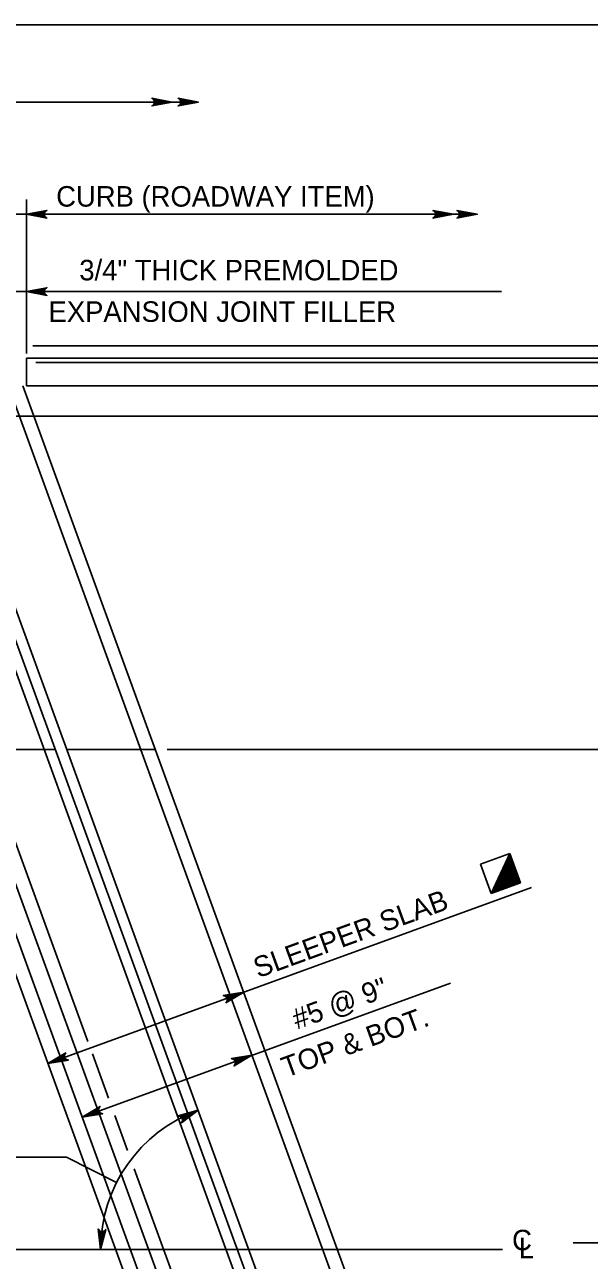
# Model space of a CAD drawing. Extents: x 636530 to 644067, y 294168 to 299122.
# Drawn here: x 640160.3 to 640242.8, y 296348.7 to 296529.5 of the extents above; entities that cross this region are included whole.
import ezdxf

# ---------------------------------------------------------------- set-up
doc = ezdxf.new("R2010")
doc.units = 0
doc.layers.add('1', color=7, linetype='Continuous')

msp = doc.modelspace()

# ---------------------------------------------------------------- linework, layer by layer
at = {"layer": '1'}
for p, q in [((640673.78, 296529.48), (639887.78, 296529.48)), ((640082.23, 296518.15), (640185.45, 296518.15)), ((640160.53, 296481.38), (640160.53, 296503.88)), ((640082.23, 296501.74), (640226.46, 296501.74)), ((640160.53, 296483.23), (640160.53, 296493.4)), ((640155.62, 296490.43), (640229.99, 296490.43)), ((640161.48, 296482.48), (640245.72, 296482.48)), ((640160.53, 296480.68), (640160.53, 296476.62)), ((640160.53, 296480.68), (640274, 296480.68)), ((640169.51, 296380.68), (640133.35, 296480.03)), ((640249.83, 296223.93), (640156.5, 296480.35)), ((640161.92, 296480.03), (640245.38, 296480.03)), ((640204.18, 296319.64), (640147.05, 296476.61)), ((640251.99, 296223.93), (640160.02, 296476.62)), ((640160.53, 296476.62), (640274, 296476.62)), ((640137.32, 296472.19), (640245.54, 296472.19)), ((640205.06, 296312.63), (640153.13, 296455.28)), ((640203.64, 296312.08), (640151.93, 296454.15)), ((639984.07, 296423.43), (640164.73, 296423.43)), ((640166.41, 296423.43), (640179.38, 296423.43)), ((640181.12, 296423.43), (640287.8, 296423.43)), ((640221.03, 296219.87), (640150.64, 296413.28)), ((640191.29, 296307.54), (640152.82, 296413.24)), ((640224.37, 296223.93), (640155.49, 296413.17)), ((640226.93, 296406.67), (640231.22, 296408.23)), ((640231.22, 296408.23), (640228.49, 296402.37)), ((640231.24, 296408.17), (640228.55, 296402.4)), ((640231.27, 296408.11), (640228.61, 296402.42)), ((640232.79, 296403.94), (640231.22, 296408.23)), ((640228.49, 296402.37), (640226.93, 296406.67)), ((640231.29, 296408.05), (640228.67, 296402.44)), ((640231.31, 296407.99), (640228.73, 296402.46)), ((640231.33, 296407.93), (640228.79, 296402.48)), ((640231.35, 296407.87), (640228.85, 296402.51)), ((640231.38, 296407.81), (640228.91, 296402.53)), ((640231.4, 296407.75), (640228.98, 296402.55)), ((640231.42, 296407.69), (640229.04, 296402.57)), ((640231.44, 296407.63), (640229.1, 296402.6)), ((640231.47, 296407.57), (640229.16, 296402.62)), ((640231.49, 296407.5), (640229.22, 296402.64)), ((640231.51, 296407.44), (640229.28, 296402.66)), ((640231.53, 296407.38), (640229.34, 296402.68)), ((640231.55, 296407.32), (640229.4, 296402.71)), ((640231.58, 296407.26), (640229.46, 296402.73)), ((640231.6, 296407.2), (640229.52, 296402.75)), ((640231.62, 296407.14), (640229.58, 296402.77)), ((640231.64, 296407.08), (640229.64, 296402.79)), ((640231.66, 296407.02), (640229.7, 296402.82)), ((640231.69, 296406.96), (640229.77, 296402.84)), ((640231.71, 296406.9), (640229.83, 296402.86)), ((640231.73, 296406.84), (640229.89, 296402.88)), ((640231.75, 296406.78), (640229.95, 296402.9)), ((640231.77, 296406.72), (640230.01, 296402.93)), ((640231.8, 296406.65), (640230.07, 296402.95)), ((640231.82, 296406.59), (640230.13, 296402.97)), ((640231.84, 296406.53), (640230.19, 296402.99)), ((640231.86, 296406.47), (640230.25, 296403.02)), ((640231.89, 296406.41), (640230.31, 296403.04)), ((640231.91, 296406.35), (640230.37, 296403.06)), ((640231.93, 296406.29), (640230.43, 296403.08)), ((640231.95, 296406.23), (640230.49, 296403.1)), ((640231.97, 296406.17), (640230.56, 296403.13)), ((640232, 296406.11), (640230.62, 296403.15)), ((640232.02, 296406.05), (640230.68, 296403.17)), ((640232.04, 296405.99), (640230.74, 296403.19)), ((640232.06, 296405.93), (640230.8, 296403.21)), ((640232.08, 296405.86), (640230.86, 296403.24)), ((640232.11, 296405.8), (640230.92, 296403.26)), ((640232.13, 296405.74), (640230.98, 296403.28)), ((640232.15, 296405.68), (640231.04, 296403.3)), ((640232.17, 296405.62), (640231.1, 296403.32)), ((640232.19, 296405.56), (640231.16, 296403.35)), ((640232.22, 296405.5), (640231.22, 296403.37)), ((640232.24, 296405.44), (640231.28, 296403.39)), ((640232.26, 296405.38), (640231.35, 296403.41)), ((640232.28, 296405.32), (640231.41, 296403.44)), ((640232.31, 296405.26), (640231.47, 296403.46)), ((640232.33, 296405.2), (640231.53, 296403.48)), ((640232.35, 296405.14), (640231.59, 296403.5)), ((640232.37, 296405.07), (640231.65, 296403.52)), ((640232.39, 296405.01), (640231.71, 296403.55)), ((640232.42, 296404.95), (640231.77, 296403.57)), ((640232.44, 296404.89), (640231.83, 296403.59)), ((640232.46, 296404.83), (640231.89, 296403.61)), ((640232.48, 296404.77), (640231.95, 296403.63)), ((640232.5, 296404.71), (640232.01, 296403.66)), ((640232.53, 296404.65), (640232.07, 296403.68)), ((640232.55, 296404.59), (640232.13, 296403.7)), ((640232.57, 296404.53), (640232.2, 296403.72)), ((640163.67, 296377.49), (640234.41, 296403.23)), ((640228.49, 296402.37), (640232.79, 296403.94)), ((640232.59, 296404.47), (640232.26, 296403.75)), ((640232.62, 296404.41), (640232.32, 296403.77)), ((640232.64, 296404.35), (640232.38, 296403.79)), ((640232.66, 296404.28), (640232.44, 296403.81)), ((640232.68, 296404.22), (640232.5, 296403.83)), ((640232.7, 296404.16), (640232.56, 296403.86)), ((640232.73, 296404.1), (640232.62, 296403.88)), ((640232.75, 296404.04), (640232.68, 296403.9)), ((640232.77, 296403.98), (640232.74, 296403.92)), ((640222.55, 296389.26), (640168.68, 296369.65)), ((640172.52, 296372.42), (640170.17, 296378.88)), ((640175.31, 296364.76), (640173.44, 296369.88)), ((640145.7, 296363.76), (640166.4, 296363.76)), ((640173.71, 296360.06), (640166.4, 296363.76)), ((640186.39, 296334.32), (640176.28, 296362.07)), ((639970.03, 296350.27), (640230.16, 296350.27))]:
    msp.add_line(p, q, dxfattribs=at)
for points in [[(640181.85, 296518.15), (640178.87, 296517.59), (640178.99, 296517.67), (640179.1, 296517.75), (640179.16, 296517.85), (640179.22, 296517.95), (640179.24, 296518.05), (640179.25, 296518.15), (640179.24, 296518.25), (640179.22, 296518.35), (640179.16, 296518.45), (640179.1, 296518.55), (640178.99, 296518.63), (640178.87, 296518.71), (640181.85, 296518.15), (640178.99, 296518.63), (640179.1, 296518.55), (640181.85, 296518.15), (640179.16, 296518.45), (640179.22, 296518.35), (640181.85, 296518.15), (640179.24, 296518.25), (640179.25, 296518.15), (640181.85, 296518.15), (640179.24, 296518.05), (640179.22, 296517.95), (640181.85, 296518.15), (640179.16, 296517.85), (640179.1, 296517.75), (640181.85, 296518.15), (640178.99, 296517.67)], [(640185.69, 296518.15), (640182.7, 296517.59), (640182.82, 296517.67), (640182.93, 296517.75), (640182.99, 296517.85), (640183.05, 296517.95), (640183.07, 296518.05), (640183.09, 296518.15), (640183.07, 296518.25), (640183.05, 296518.35), (640182.99, 296518.45), (640182.93, 296518.55), (640182.82, 296518.63), (640182.7, 296518.71), (640185.69, 296518.15), (640182.82, 296518.63), (640182.93, 296518.55), (640185.69, 296518.15), (640182.99, 296518.45), (640183.05, 296518.35), (640185.69, 296518.15), (640183.07, 296518.25), (640183.09, 296518.15), (640185.69, 296518.15), (640183.07, 296518.05), (640183.05, 296517.95), (640185.69, 296518.15), (640182.99, 296517.85), (640182.93, 296517.75), (640185.69, 296518.15), (640182.82, 296517.67)], [(640160.53, 296501.74), (640163.51, 296502.3), (640163.4, 296502.22), (640163.28, 296502.14), (640163.22, 296502.04), (640163.16, 296501.94), (640163.15, 296501.84), (640163.13, 296501.74), (640163.15, 296501.64), (640163.16, 296501.54), (640163.22, 296501.44), (640163.28, 296501.34), (640163.4, 296501.26), (640163.51, 296501.18), (640160.53, 296501.74), (640163.4, 296501.26), (640163.28, 296501.34), (640160.53, 296501.74), (640163.22, 296501.44), (640163.16, 296501.54), (640160.53, 296501.74), (640163.15, 296501.64), (640163.13, 296501.74), (640160.53, 296501.74), (640163.15, 296501.84), (640163.16, 296501.94), (640160.53, 296501.74), (640163.22, 296502.04), (640163.28, 296502.14), (640160.53, 296501.74), (640163.4, 296502.22)], [(640222.98, 296501.74), (640219.99, 296501.18), (640220.11, 296501.26), (640220.22, 296501.34), (640220.28, 296501.44), (640220.34, 296501.54), (640220.36, 296501.64), (640220.38, 296501.74), (640220.36, 296501.84), (640220.34, 296501.94), (640220.28, 296502.04), (640220.22, 296502.14), (640220.11, 296502.22), (640219.99, 296502.3), (640222.98, 296501.74), (640220.11, 296502.22), (640220.22, 296502.14), (640222.98, 296501.74), (640220.28, 296502.04), (640220.34, 296501.94), (640222.98, 296501.74), (640220.36, 296501.84), (640220.38, 296501.74), (640222.98, 296501.74), (640220.36, 296501.64), (640220.34, 296501.54), (640222.98, 296501.74), (640220.28, 296501.44), (640220.22, 296501.34), (640222.98, 296501.74), (640220.11, 296501.26)], [(640226.46, 296501.74), (640223.48, 296501.18), (640223.59, 296501.26), (640223.71, 296501.34), (640223.77, 296501.44), (640223.83, 296501.54), (640223.84, 296501.64), (640223.86, 296501.74), (640223.84, 296501.84), (640223.83, 296501.94), (640223.77, 296502.04), (640223.71, 296502.14), (640223.59, 296502.22), (640223.48, 296502.3), (640226.46, 296501.74), (640223.59, 296502.22), (640223.71, 296502.14), (640226.46, 296501.74), (640223.77, 296502.04), (640223.83, 296501.94), (640226.46, 296501.74), (640223.84, 296501.84), (640223.86, 296501.74), (640226.46, 296501.74), (640223.84, 296501.64), (640223.83, 296501.54), (640226.46, 296501.74), (640223.77, 296501.44), (640223.71, 296501.34), (640226.46, 296501.74), (640223.59, 296501.26)], [(640160.53, 296490.43), (640163.51, 296490.99), (640163.4, 296490.91), (640163.28, 296490.83), (640163.22, 296490.73), (640163.16, 296490.63), (640163.15, 296490.53), (640163.13, 296490.43), (640163.15, 296490.33), (640163.16, 296490.23), (640163.22, 296490.13), (640163.28, 296490.03), (640163.4, 296489.95), (640163.51, 296489.87), (640160.53, 296490.43), (640163.4, 296489.95), (640163.28, 296490.03), (640160.53, 296490.43), (640163.22, 296490.13), (640163.16, 296490.23), (640160.53, 296490.43), (640163.15, 296490.33), (640163.13, 296490.43), (640160.53, 296490.43), (640163.15, 296490.53), (640163.16, 296490.63), (640160.53, 296490.43), (640163.22, 296490.73), (640163.28, 296490.83), (640160.53, 296490.43), (640163.4, 296490.91)], [(640192.31, 296387.91), (640189.7, 296386.36), (640189.78, 296386.48), (640189.86, 296386.59), (640189.88, 296386.71), (640189.9, 296386.82), (640189.88, 296386.92), (640189.86, 296387.02), (640189.81, 296387.11), (640189.76, 296387.2), (640189.67, 296387.27), (640189.58, 296387.34), (640189.45, 296387.38), (640189.31, 296387.42), (640192.31, 296387.91), (640189.45, 296387.38), (640189.58, 296387.34), (640192.31, 296387.91), (640189.67, 296387.27), (640189.76, 296387.2), (640192.31, 296387.91), (640189.81, 296387.11), (640189.86, 296387.02), (640192.31, 296387.91), (640189.88, 296386.92), (640189.9, 296386.82), (640192.31, 296387.91), (640189.88, 296386.71), (640189.86, 296386.59), (640192.31, 296387.91), (640189.78, 296386.48)], [(640163.67, 296377.49), (640166.28, 296379.03), (640166.2, 296378.92), (640166.12, 296378.8), (640166.09, 296378.69), (640166.07, 296378.57), (640166.09, 296378.47), (640166.11, 296378.37), (640166.16, 296378.29), (640166.21, 296378.2), (640166.3, 296378.12), (640166.39, 296378.05), (640166.52, 296378.02), (640166.66, 296377.98), (640163.67, 296377.49), (640166.52, 296378.02), (640166.39, 296378.05), (640163.67, 296377.49), (640166.3, 296378.12), (640166.21, 296378.2), (640163.67, 296377.49), (640166.16, 296378.29), (640166.11, 296378.37), (640163.67, 296377.49), (640166.09, 296378.47), (640166.07, 296378.57), (640163.67, 296377.49), (640166.09, 296378.69), (640166.12, 296378.8), (640163.67, 296377.49), (640166.2, 296378.92)], [(640193.5, 296378.68), (640190.89, 296377.14), (640190.97, 296377.25), (640191.05, 296377.37), (640191.08, 296377.48), (640191.1, 296377.6), (640191.08, 296377.7), (640191.06, 296377.8), (640191.01, 296377.88), (640190.96, 296377.97), (640190.87, 296378.05), (640190.78, 296378.12), (640190.64, 296378.15), (640190.51, 296378.19), (640193.5, 296378.68), (640190.64, 296378.15), (640190.78, 296378.12), (640193.5, 296378.68), (640190.87, 296378.05), (640190.96, 296377.97), (640193.5, 296378.68), (640191.01, 296377.88), (640191.06, 296377.8), (640193.5, 296378.68), (640191.08, 296377.7), (640191.1, 296377.6), (640193.5, 296378.68), (640191.08, 296377.48), (640191.05, 296377.37), (640193.5, 296378.68), (640190.97, 296377.25)], [(640168.68, 296369.65), (640171.29, 296371.2), (640171.21, 296371.08), (640171.13, 296370.97), (640171.11, 296370.85), (640171.09, 296370.74), (640171.11, 296370.64), (640171.12, 296370.54), (640171.17, 296370.45), (640171.22, 296370.36), (640171.31, 296370.29), (640171.4, 296370.22), (640171.54, 296370.18), (640171.67, 296370.14), (640168.68, 296369.65), (640171.54, 296370.18), (640171.4, 296370.22), (640168.68, 296369.65), (640171.31, 296370.29), (640171.22, 296370.36), (640168.68, 296369.65), (640171.17, 296370.45), (640171.12, 296370.54), (640168.68, 296369.65), (640171.11, 296370.64), (640171.09, 296370.74), (640168.68, 296369.65), (640171.11, 296370.85), (640171.13, 296370.97), (640168.68, 296369.65), (640171.21, 296371.08)], [(640185.62, 296370.63), (640183.19, 296368.81), (640183.26, 296368.93), (640183.33, 296369.05), (640183.34, 296369.17), (640183.35, 296369.29), (640183.32, 296369.38), (640183.29, 296369.48), (640183.23, 296369.56), (640183.17, 296369.65), (640183.07, 296369.71), (640182.98, 296369.77), (640182.84, 296369.79), (640182.7, 296369.81), (640185.62, 296370.63), (640182.84, 296369.79), (640182.98, 296369.77), (640185.62, 296370.63), (640183.07, 296369.71), (640183.17, 296369.65), (640185.62, 296370.63), (640183.23, 296369.56), (640183.29, 296369.48), (640185.62, 296370.63), (640183.32, 296369.38), (640183.35, 296369.29), (640185.62, 296370.63), (640183.34, 296369.17), (640183.33, 296369.05), (640185.62, 296370.63), (640183.26, 296368.93)], [(640240.51, 296351.22), (640250.59, 296351.22), (640250.59, 296361.3)], [(640171.37, 296350.27), (640171.03, 296353.29), (640171.1, 296353.17), (640171.17, 296353.05), (640171.27, 296352.98), (640171.36, 296352.92), (640171.46, 296352.89), (640171.56, 296352.87), (640171.66, 296352.88), (640171.76, 296352.89), (640171.87, 296352.94), (640171.97, 296352.99), (640172.06, 296353.1), (640172.14, 296353.21), (640171.37, 296350.27), (640172.06, 296353.1), (640171.97, 296352.99), (640171.37, 296350.27), (640171.87, 296352.94), (640171.76, 296352.89), (640171.37, 296350.27), (640171.66, 296352.88), (640171.56, 296352.87), (640171.37, 296350.27), (640171.46, 296352.89), (640171.36, 296352.92), (640171.37, 296350.27), (640171.27, 296352.98), (640171.17, 296353.05), (640171.37, 296350.27), (640171.1, 296353.17)]]:
    msp.add_lwpolyline(points, dxfattribs=at)
msp.add_arc((640193.03, 296350.27), 21.66, 110, 180, dxfattribs=at)

# ---------------------------------------------------------------- texts
for s, p in [('CURB (ROADWAY ITEM)', (640164.88, 296502.86)), ('3/4" THICK PREMOLDED', (640168.26, 296492.07)), ('EXPANSION JOINT FILLER', (640163.76, 296486)), ('C', (640231.56, 296350.15)), ('L', (640232.53, 296348.99))]:
    msp.add_text(s, height=3, dxfattribs=at).set_placement(p)
for s, p in [('SLEEPER SLAB', (640194.41, 296389.95)), ('#5 @ 9"', (640200.09, 296382.42)), ('TOP & BOT.', (640198.51, 296375.39))]:
    msp.add_text(s, height=3, rotation=20, dxfattribs=at).set_placement(p)

doc.saveas('drawing.dxf')
